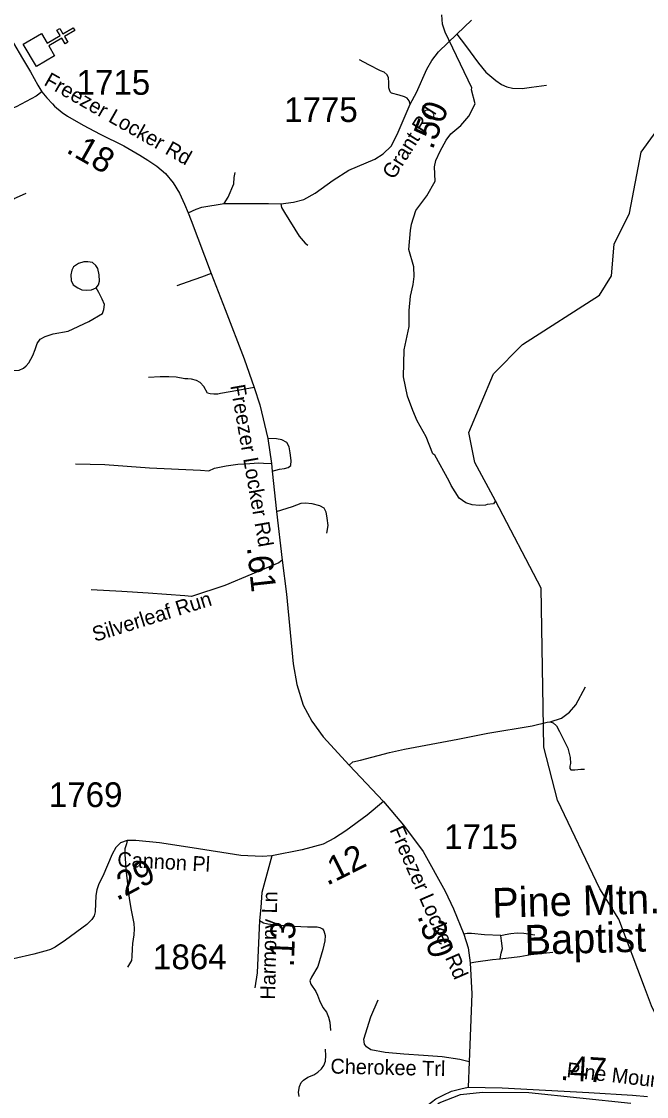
# Model space of a CAD drawing. Extents: x 1159738 to 1321356, y 736314 to 882035.
# Drawn here: x 1266699 to 1269853, y 775043 to 780465 of the extents above; entities that cross this region are included whole.
import ezdxf

# ---------------------------------------------------------------- set-up
doc = ezdxf.new("R2010")
doc.units = 0
for name, color, linetype in [('Exist Boundary Political City Limit New', 7, 'Continuous'), ('Exist Cultural Church CELL', 7, 'Continuous'), ('Exist Cultural Church Label', 7, 'Continuous'), ('Exist Hydrographic Creek Single Shore', 7, 'Continuous'), ('Exist Hydrographic Misc Water Feature', 7, 'Continuous'), ('Exist Road Non-System Type 51', 7, 'Continuous'), ('Exist Road Non-System Type 51 Label', 7, 'Continuous'), ('Exist Road Secondary Mileage Hundredths English Label', 7, 'Continuous'), ('Exist Road Secondary Type 51 Attributed', 7, 'Continuous'), ('Exist Road Secondary Type 51 Label', 7, 'Continuous'), ('Exist Road Secondary Type 51 Number Label', 7, 'Continuous'), ('Map Preparation Boundary City Limit Buffer Line', 7, 'Continuous')]:
    doc.layers.add(name, color=color, linetype=linetype)

msp = doc.modelspace()

# ---------------------------------------------------------------- linework, layer by layer
at = {"layer": 'Exist Boundary Political City Limit New'}
msp.add_lwpolyline([(1263915.8, 775720.2), (1264900.7, 774424.6), (1265622.6, 773453.4), (1267152.5, 773267.4), (1267494.7, 772906.1), (1267607.5, 773071.9), (1267676.4, 773251.4), (1267704.9, 773548.1), (1267750, 773681.2), (1267803.5, 773801.3), (1267917.5, 774085.9), (1268150.2, 774426.4), (1268285.6, 774544.1), (1268481.3, 774663.5), (1268642.8, 774833.5), (1268730.7, 774946.4), (1268806.5, 775011.4), (1268913.4, 775053), (1269025, 775064.9), (1269259.1, 775063.7), (1269774, 775010.3)], dxfattribs=at)
at = {"layer": 'Exist Cultural Church CELL'}
msp.add_lwpolyline([(1266799.5, 780404.3), (1266828.6, 780355.3), (1266894.1, 780394), (1266877.8, 780421.6), (1266891.6, 780429.7), (1266907.9, 780402.2), (1266959.6, 780432.8), (1266967.8, 780419), (1266916, 780388.4), (1266932.3, 780360.8), (1266918.5, 780352.7), (1266902.3, 780380.2), (1266836.7, 780341.5), (1266865.9, 780291.8), (1266774.3, 780237.7), (1266707.8, 780350.1)], close=True, dxfattribs=at)
at = {"layer": 'Exist Hydrographic Creek Single Shore'}
for points in [[(1269843, 775594.5), (1269713.4, 775937.3), (1269617.4, 776090.2), (1269403.4, 776537.7), (1269334.3, 776804.9), (1269321.4, 777606.1), (1269090.3, 778047.4)], [(1269971.8, 775310), (1269878.4, 775500.7), (1269843, 775594.5)]]:
    msp.add_lwpolyline(points, dxfattribs=at)
at = {"layer": 'Exist Hydrographic Misc Water Feature'}
for points in [[(1269090.3, 778047.4), (1268986.3, 778239.8), (1268956.3, 778391.4), (1269080.4, 778687.6), (1269226.4, 778835.7), (1269615.3, 779084), (1269676.3, 779181.2), (1269689.4, 779341.8), (1269767.3, 779497.8), (1269825.3, 779805.2), (1270075.4, 780148.1), (1270211.3, 780585.2), (1270411.4, 780906.3), (1270623.3, 781069.4), (1270917.3, 781168.5), (1271026.3, 781166.3), (1271125.3, 781131.5), (1271476.3, 781157.3), (1271560.4, 781204.8), (1271902.3, 781194.7), (1272113.3, 781308.7), (1272331.4, 781360.1)], [(1269090.3, 778047.4), (1269080.3, 778031.6), (1269048.2, 778028.6), (1269040, 778024.8), (1269008, 778023.7), (1268972.1, 778026.8), (1268940.3, 778037.6), (1268907, 778060.6), (1268866.7, 778123.8), (1268857.4, 778146), (1268784.3, 778277.8), (1268775.1, 778284.4), (1268741.5, 778369.3), (1268695.8, 778450.6), (1268673.2, 778503.2), (1268647.2, 778575.9), (1268625.9, 778672.5), (1268629.7, 778808.4), (1268654.2, 778926.7), (1268655.2, 779007.6), (1268661.1, 779079.4), (1268674.9, 779139), (1268679.9, 779178.8), (1268679.3, 779226.9), (1268653.8, 779315.6), (1268662.4, 779411.3), (1268667.3, 779443.2), (1268688.2, 779511.5), (1268743.3, 779585), (1268785.3, 779659.7), (1268783.3, 779731.8), (1268790.2, 779763.6), (1268811.5, 779810.9), (1268841.1, 779866.1), (1268865.9, 779897.3), (1268915.1, 779939.9), (1268956.4, 779986.8), (1268988.2, 780049.8), (1268970.1, 780119.5), (1268970.4, 780130.3), (1268836.1, 780410.1), (1268823.2, 780450.5), (1268820.6, 780498.5)]]:
    msp.add_lwpolyline(points, dxfattribs=at)
at = {"layer": 'Exist Road Non-System Type 51'}
for points in [[(1268896.2, 780400.1), (1268938.9, 780343.7), (1269004.9, 780254.3), (1269042.5, 780209.9), (1269093, 780167.3), (1269120.9, 780146.8), (1269147.1, 780135.4), (1269176.1, 780128.6), (1269225.6, 780127.5), (1269272.8, 780133.2), (1269347.2, 780143.4)], [(1268660.7, 780048.3), (1268655.1, 780064.6), (1268644, 780078.7), (1268631.6, 780085), (1268605.1, 780092.5), (1268566.5, 780104), (1268558.6, 780110.7), (1268551.5, 780130.6), (1268552.4, 780156.3), (1268550.2, 780181), (1268544.4, 780196.1), (1268529.4, 780209.4), (1268510.3, 780216.5), (1268451.9, 780246.2), (1268404, 780270.6)], [(1267721.5, 779547.2), (1267741, 779578.3), (1267770.3, 779646.7), (1267772.1, 779678.7), (1267776.6, 779703.5)], [(1266336.8, 779500.9), (1266440.5, 779486.4), (1266487.1, 779484.1), (1266511.5, 779487.9), (1266545.8, 779496.3), (1266580.2, 779516.9), (1266661.1, 779571.9), (1266688.5, 779584.1), (1266722.1, 779598.6)], [(1268007.1, 779545.4), (1268010.6, 779526.9), (1268025.6, 779501.1), (1268100.2, 779382.1), (1268130.4, 779346.5), (1268142.9, 779335.9)], [(1267074.8, 779120.8), (1267087.7, 779136.6), (1267092.3, 779154.9), (1267090, 779187), (1267083.2, 779218.3), (1267073.2, 779234.3), (1267056.5, 779248.8), (1267033.6, 779252.6), (1267013.7, 779251.9), (1266987, 779243.5), (1266961.1, 779228.2), (1266951.9, 779209.9), (1266948.1, 779187.7), (1266949.6, 779158.7), (1266959.6, 779136.6), (1266983.2, 779121.3), (1267003, 779112.1), (1267027.5, 779109.9), (1267051.9, 779111.4), (1267074.8, 779120.8)], [(1267656.6, 779194.3), (1267606.3, 779175), (1267534, 779150.4), (1267483.2, 779131.9)], [(1266654.7, 778704.9), (1266686.8, 778706.6), (1266708.9, 778716.5), (1266722.6, 778727.9), (1266736.4, 778744), (1266756.2, 778779.9), (1266768.4, 778811.2), (1266778.4, 778840.9), (1266792.8, 778862.3), (1266817.3, 778875.3), (1266857.7, 778889.8), (1266934, 778902.8), (1267038.1, 778951.3), (1267107.6, 778992.5), (1267114.4, 779012.4), (1267116.7, 779036.8), (1267106, 779063.6), (1267088.5, 779097.9), (1267074.8, 779120.8)], [(1267872.8, 778618.7), (1267789.6, 778602.9), (1267702.2, 778587.9), (1267689.3, 778585.7), (1267669.2, 778585), (1267650.6, 778586.4), (1267637.7, 778590.7), (1267618.3, 778624.4), (1267599.7, 778643.8), (1267582.5, 778653.9), (1267555.9, 778660.3), (1267538, 778662.5), (1267522.5, 778663.1), (1267479.5, 778670.3), (1267441.5, 778672.4), (1267398.5, 778672.4), (1267339.7, 778669.6)], [(1267963.6, 778197.5), (1268000.9, 778207.5), (1268025.3, 778209.7), (1268044.6, 778214.7), (1268058.2, 778226.2), (1268059.7, 778250.5), (1268053.9, 778290), (1268049.6, 778320.1), (1268038.2, 778341.6), (1268013.1, 778355.3), (1267985.1, 778360.3), (1267941.4, 778361)], [(1266971, 778234), (1267118.6, 778230.4), (1267345.1, 778213.9), (1267602, 778201.1), (1267644.2, 778199), (1267672.2, 778211.2), (1267731.7, 778224.1), (1267790.5, 778232.7), (1267850.7, 778234.8), (1267894.4, 778239.1), (1267920.2, 778237.7), (1267959.6, 778234.8)], [(1267985.7, 777993.7), (1268065.6, 778017.9), (1268109.7, 778036), (1268131.8, 778038), (1268163.9, 778034), (1268202, 778023.9), (1268224.1, 778011.9), (1268234.1, 777991.8), (1268240.1, 777959.7), (1268244.1, 777923.5), (1268238.1, 777883.4)], [(1268014.5, 777747.9), (1267997, 777735.4), (1267724.1, 777620.6), (1267556.9, 777565.3), (1267522.4, 777568.1), (1267338.2, 777581.8), (1267204.2, 777590.1), (1267050.1, 777599.1)], [(1269365.7, 776933.3), (1269424.3, 776951.7), (1269464.5, 776981.1), (1269496.3, 777019.3), (1269545.3, 777108.9)], [(1268352.3, 776714), (1268371.2, 776730.4), (1268409.4, 776739.9), (1268554.9, 776777.7), (1268631.9, 776795.6), (1268901.3, 776846.1), (1269051.5, 776875.8), (1269275.5, 776913.1), (1269351.3, 776931.4), (1269365.7, 776933.3)], [(1269365.7, 776933.3), (1269382, 776927.9), (1269397.9, 776912.5), (1269414.3, 776883.2), (1269455.5, 776800.7), (1269467, 776753.5), (1269468.4, 776722.4), (1269465.9, 776708.6), (1269465.9, 776696.7), (1269470.4, 776690.7), (1269490.2, 776691.2), (1269520.5, 776694.7), (1269539.4, 776694.7)], [(1267232.6, 776334.4), (1267228.6, 776316.7), (1267220.7, 776291.8), (1267219.5, 776264.5), (1267227.4, 776174.8), (1267241.2, 776042.3), (1267251.5, 775983.3), (1267264.9, 775916.5), (1267267.3, 775889.2), (1267265.3, 775859.2), (1267258.2, 775814.5), (1267256.6, 775787.3), (1267255.1, 775750.1), (1267253.1, 775728.4), (1267233.7, 775695.2)], [(1267899.5, 775930.6), (1267919.1, 775919.2), (1267942, 775913.4), (1267983.8, 775909.3), (1268074.5, 775902), (1268141.6, 775899.5), (1268190.7, 775898.7), (1268203.8, 775895.4), (1268216.9, 775888.1), (1268225.1, 775878.2), (1268231.6, 775855.3), (1268230, 775829.1), (1268219.3, 775784.9), (1268194.8, 775699), (1268161.3, 775645.8), (1268153.1, 775626.1), (1268158.8, 775608.9), (1268183.3, 775572.1), (1268193.1, 775554.6), (1268202.9, 775526.8), (1268218.5, 775491.6), (1268237.3, 775467.9), (1268247.9, 775443.3), (1268255.3, 775418.7), (1268257.8, 775376.2)], [(1269117.3, 775855.3), (1269034.7, 775858.6), (1268970.1, 775865.2), (1268947.2, 775866), (1268930.8, 775862.7)], [(1269117.3, 775855.3), (1269139.4, 775860.3), (1269168, 775866), (1269199.1, 775868.4), (1269233.5, 775867.6), (1269288.3, 775857.8)], [(1266817, 775775.6), (1266761.5, 775761.3), (1266658.4, 775737.6), (1266567.2, 775718.6), (1266525.8, 775713.9), (1266486.7, 775712.7), (1266421.5, 775713.9), (1266311.4, 775724.5), (1266273.5, 775736.4), (1266249.8, 775751.8), (1266223.7, 775776.7), (1266207.1, 775808.7)], [(1269114, 775738.3), (1269118.9, 775765.3), (1269126.3, 775789), (1269121.4, 775828.3), (1269117.3, 775855.3)], [(1269114, 775738.3), (1269213, 775749.7), (1269269.5, 775759.6), (1269379.1, 775771.8)], [(1268963.5, 775717), (1268991.3, 775722.7), (1269075.6, 775733.4), (1269114, 775738.3)], [(1268957.1, 775218.6), (1268910.1, 775229.9), (1268821.7, 775243), (1268727.7, 775249.5), (1268628.7, 775256.9), (1268534.6, 775265.1), (1268461.8, 775279), (1268439.7, 775292.9), (1268429.1, 775306.8), (1268425.8, 775332.2), (1268461.8, 775444.3), (1268498.6, 775529.9)], [(1268099.9, 775043), (1268097.3, 775065.4), (1268101.8, 775094.1), (1268110.1, 775114.3), (1268121.6, 775126.4), (1268143.9, 775141.1), (1268173.9, 775153.2), (1268194.3, 775166.7), (1268212.2, 775182.6), (1268224.9, 775199.2), (1268232.6, 775221.6), (1268233.9, 775250.3), (1268233.2, 775281), (1268233.4, 775281.5)]]:
    msp.add_lwpolyline(points, dxfattribs=at)
at = {"layer": 'Exist Road Secondary Type 51 Attributed'}
for points in [[(1267539.5, 779500.1), (1267579.4, 779518.7), (1267608.7, 779528.5), (1267721.5, 779547.2), (1267945.7, 779546.7), (1268007.1, 779545.4), (1268071, 779553.4), (1268123.4, 779567.6), (1268181.1, 779598.7), (1268272.2, 779663.9), (1268351.3, 779715.6), (1268480.9, 779769.8), (1268524.2, 779797.1), (1268563.3, 779835.3), (1268594.4, 779894), (1268660.7, 780048.3), (1268691.8, 780106.3), (1268743.6, 780224.6), (1268768.5, 780268.2), (1268802.7, 780311.4), (1268896.2, 780400.1), (1268969.6, 780470.8)], [(1266613.5, 780433), (1266703.4, 780277.3), (1266744.1, 780210.4), (1266781.2, 780144.3), (1266800.8, 780109.5)], [(1266800.8, 780109.5), (1266772.7, 780088.2), (1266672.4, 780034.3), (1266558.9, 779990.3), (1266493.7, 779966.2), (1266461.7, 779950.1), (1266444.9, 779936.3), (1266418.2, 779912.6), (1266399.9, 779886.7), (1266386.4, 779858.7), (1266371, 779804.4), (1266336.8, 779500.9), (1266313.4, 779280), (1266300.5, 779160.2), (1266284.8, 778989.4), (1266263.6, 778769.6), (1266232.9, 778525.9), (1266226.9, 778465.6), (1266202.3, 778356.7), (1266181.1, 778274.5), (1266153, 778071.4), (1266152.2, 778042.5), (1266154.7, 778029.7)], [(1266800.8, 780109.5), (1266827.1, 780079.9), (1266854.5, 780049.4), (1266865.5, 780038), (1266903.5, 780006.2), (1266931.6, 779986.5), (1267009.8, 779942.1), (1267095.9, 779896.8), (1267214.9, 779837.2), (1267296.3, 779790.8), (1267335.8, 779766), (1267380.8, 779735.2), (1267425.2, 779697.9), (1267463.4, 779651.7), (1267495.4, 779598.4), (1267521.9, 779542.7), (1267539.5, 779500.1)], [(1267539.5, 779500.1), (1267554.5, 779461.4), (1267656.6, 779194.3), (1267725.7, 779012.5), (1267822.4, 778763.9), (1267872.8, 778618.7), (1267901.7, 778531.1), (1267941.4, 778361), (1267959.6, 778234.8), (1267963.6, 778197.5), (1267985.7, 777993.7), (1268014.5, 777747.9), (1268035.4, 777577.3), (1268070.3, 777224.4), (1268088.3, 777120.4), (1268120.4, 777017.5), (1268163.4, 776936.5), (1268220.2, 776856.7), (1268352.3, 776714), (1268525.5, 776530.3)], [(1268525.5, 776530.3), (1268442.4, 776462.2), (1268334.6, 776382.8), (1268278.9, 776346.1), (1268220.9, 776316.4), (1268115.5, 776288), (1267961.9, 776256.3)], [(1268525.5, 776530.3), (1268626.8, 776411.5), (1268726.3, 776278.4), (1268836.7, 776079), (1268878.2, 775990.3), (1268930.8, 775862.7), (1268951.9, 775793.6), (1268963.5, 775717), (1268970.5, 775560.7), (1268957.1, 775218.6), (1268953.2, 775089.8)], [(1267961.9, 776256.3), (1267913.5, 776253.5), (1267804.9, 776257.8), (1267559.8, 776297.7), (1267394.7, 776322.2), (1267275, 776333.6), (1267232.6, 776334.4), (1267198.9, 776321.9), (1267174.6, 776298.9), (1267155.6, 776265.7), (1267108.3, 776153.7), (1267089.7, 776115.3), (1267078.7, 776086.1), (1267074, 776056.6), (1267071.2, 775973.7), (1267065.7, 775955.1), (1267054.2, 775936.2), (1267029, 775911.3), (1266920.1, 775831.3), (1266868.3, 775796.4), (1266845.2, 775785.2), (1266822.4, 775777.1), (1266817, 775775.6)], [(1267961.9, 776256.3), (1267912, 776072.1), (1267906.3, 775996.3), (1267899.5, 775930.6), (1267887.6, 775667), (1267875.8, 775591)], [(1267754.1, 773773.5), (1267826.3, 773957.8), (1267855.4, 774014.3), (1267901, 774106.6), (1267981.6, 774225), (1268053.1, 774339.5), (1268127.7, 774440), (1268156, 774471), (1268196.8, 774509.8), (1268282.7, 774574.2), (1268330.1, 774606.5), (1268417.9, 774667.6), (1268480.1, 774718), (1268531, 774764.5), (1268583.7, 774821.2), (1268625.2, 774872.5), (1268674.9, 774927.9), (1268708.9, 774966.3), (1268746.4, 774998.6), (1268790.2, 775030.8), (1268826, 775049.6), (1268868.9, 775069.3), (1268915.4, 775082.7), (1268953.2, 775089.8)], [(1268953.2, 775089.8), (1269124.1, 775086.4), (1269560.8, 775063.8), (1269781.8, 775049.5), (1269857.1, 775043.5)]]:
    msp.add_lwpolyline(points, dxfattribs=at)
at = {"layer": 'Map Preparation Boundary City Limit Buffer Line'}
msp.add_lwpolyline([(1263915.8, 775720.2), (1264900.7, 774424.6), (1265622.6, 773453.4), (1267152.5, 773267.4), (1267494.7, 772906.1), (1267607.5, 773071.9), (1267676.4, 773251.4), (1267704.9, 773548.1), (1267750, 773681.2), (1267803.5, 773801.3), (1267917.5, 774085.9), (1268150.2, 774426.4), (1268285.6, 774544.1), (1268481.3, 774663.5), (1268642.8, 774833.5), (1268730.7, 774946.4), (1268806.5, 775011.4), (1268913.4, 775053), (1269025, 775064.9), (1269259.1, 775063.7), (1269774, 775010.3)], dxfattribs=at)

# ---------------------------------------------------------------- texts
at = {"layer": 'Exist Cultural Church Label'}
for s, p in [('Pine Mtn.', (1269076.1, 775944.2)), ('Baptist', (1269238.9, 775757.6))]:
    msp.add_text(s, height=150, rotation=1.5706, dxfattribs=at).set_placement(p)
at = {"layer": 'Exist Road Non-System Type 51 Label'}
for s, rotation, p in [('Silverleaf Run', 17.3135, (1267069.1, 777335.5)), ('Cherokee Trl', 358.6653, (1268257.1, 775159.3))]:
    msp.add_text(s, height=75, rotation=rotation, dxfattribs=at).set_placement(p)
at = {"layer": 'Exist Road Secondary Mileage Hundredths English Label'}
for s, rotation, p in [('.50', 69.071, (1268773.1, 779814.1)), ('.18', 330.4835, (1266918.8, 779807.1)), ('.61', 276.1618, (1267835.7, 777813.4)), ('.12', 26.5814, (1268240.7, 776105.3)), ('.29', 28.0901, (1267180.1, 776028.2)), ('.13', 87.5653, (1268072.1, 775693.5)), ('.30', 287.2442, (1268695.6, 775954)), ('.47', 356.3037, (1269415.3, 775127.2))]:
    msp.add_text(s, height=125, rotation=rotation, dxfattribs=at).set_placement(p)
at = {"layer": 'Exist Road Secondary Type 51 Label'}
for s, rotation, p in [('Freezer Locker Rd', 330.4479, (1266807.1, 780146.6)), ('Grant Rd', 57.5905, (1268577.4, 779663.6)), ('Freezer Locker Rd', 280.0059, (1267752.1, 778627.7)), ('Freezer Locker Rd', 293.4656, (1268555.1, 776388.4)), ('Cannon Pl', 356.8531, (1267180.8, 776202.6)), ('Harmony Ln', 88.7388, (1267978.1, 775531.1)), ('Pine Mountain Rd', 353.4082, (1269446.7, 775141.8))]:
    msp.add_text(s, height=75, rotation=rotation, dxfattribs=at).set_placement(p)
at = {"layer": 'Exist Road Secondary Type 51 Number Label'}
for s, p in [('1715', (1266976.5, 780095)), ('1775', (1268023.7, 779957.7)), ('1769', (1266836.6, 776502.7)), ('1715', (1268831.1, 776290.8)), ('1864', (1267362.1, 775685))]:
    msp.add_text(s, height=125, dxfattribs=at).set_placement(p)

doc.saveas('drawing.dxf')
